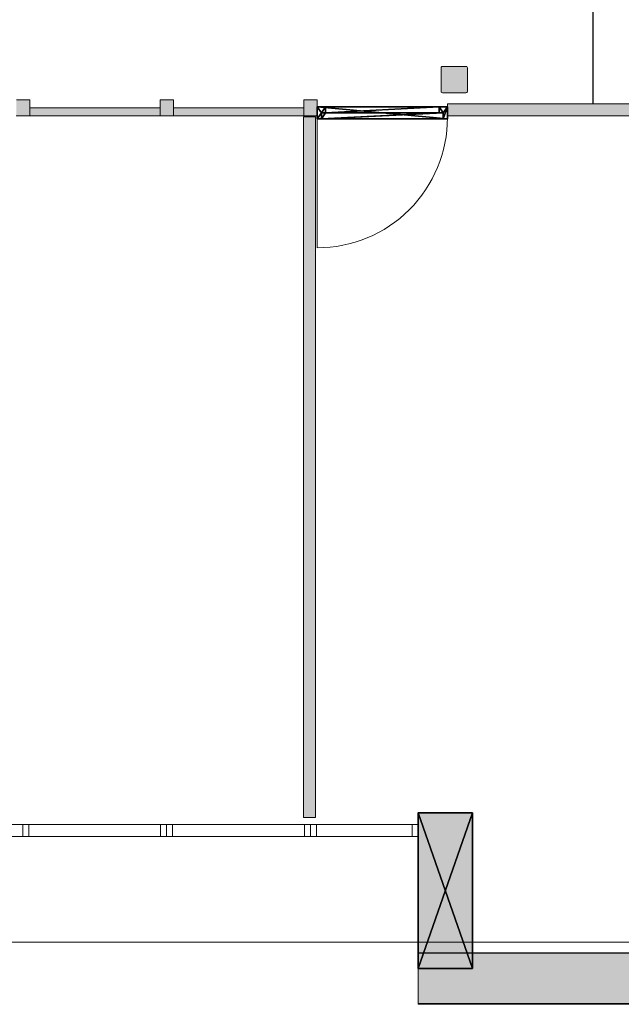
# Model space of a CAD drawing. Header units: inches. Extents: x 15 to 546804, y -66 to 267312.
# Tile 390 of 478: x 471840 to 476859, y 122346 to 130566. Entities that reach past the tile are written whole.
import ezdxf

# ---------------------------------------------------------------- set-up
doc = ezdxf.new("R2010")
doc.units = ezdxf.units.IN
doc.header["$MEASUREMENT"] = 0

msp = doc.modelspace()

# ---------------------------------------------------------------- hatches: boundary and pattern name
at = {"lineweight": 20}
h = msp.add_hatch(color=7, dxfattribs=at)
h.dxf.hatch_style = 1
h.paths.add_polyline_path([(475575.1, 130163.7), (475573.5, 130169.7), (475569.1, 130174.1), (475563.1, 130175.7), (475367.1, 130175.7), (475361.1, 130174.1), (475356.7, 130169.7), (475355.1, 130163.7), (475355.1, 129967.7), (475356.7, 129961.7), (475361.1, 129957.3), (475367.1, 129955.7), (475563.1, 129955.7), (475569.1, 129957.3), (475573.5, 129961.7), (475575.1, 129967.7)])
h = msp.add_hatch(color=7, dxfattribs=at)
h.dxf.hatch_style = 1
h.paths.add_polyline_path([(471925.6, 129898.2), (471812.8, 129898.2), (471812.8, 129764.2), (471925.6, 129764.2)])
h.paths.add_polyline_path([(473010.6, 129830.3), (471925.6, 129830.3), (471925.6, 129763.2), (473010.6, 129763.2)])
h.paths.add_polyline_path([(473123.4, 129897.2), (473010.6, 129897.2), (473010.6, 129763.2), (473123.4, 129763.2)])
h.paths.add_polyline_path([(474209.4, 129829.3), (473123.4, 129829.3), (473123.4, 129763.2), (474209.4, 129763.2)])
h.paths.add_polyline_path([(474322.2, 129898.2), (474209.4, 129898.2), (474209.4, 129764.2), (474322.2, 129764.2)])
h = msp.add_hatch(color=7, dxfattribs=at)
h.dxf.hatch_style = 1
h.paths.add_polyline_path([(475408.7, 129763.2), (483997.6, 129763.2), (483997.6, 129863.2), (475408.7, 129863.2)])
h = msp.add_hatch(color=7, dxfattribs=at)
h.dxf.hatch_style = 1
h.paths.add_polyline_path([(474207.6, 123905.7), (474307.6, 123905.7), (474307.6, 129755.7), (474207.6, 129755.7)])
h = msp.add_hatch(color=7, dxfattribs=at)
h.dxf.hatch_style = 1
h.paths.add_polyline_path([(475160.8, 122776.1), (475617.1, 122776.1), (475617.1, 123945.7), (475160.8, 123945.7)])
h = msp.add_hatch(color=7, dxfattribs=at)
h.dxf.hatch_style = 1
h.paths.add_polyline_path([(475165.1, 122351.4), (477262.7, 122351.4), (477262.7, 122776.1), (475165.1, 122776.1)])

# ---------------------------------------------------------------- linework, layer by layer
at = {"color": 7, "lineweight": 20}
for p, q in [((475355.1, 130163.7, 300), (475356.7, 130169.7, 300)), ((475355.1, 130163.7, 7300), (475356.7, 130169.7, 7300)), ((475355.1, 129967.7, 300), (475355.1, 130163.7, 300)), ((475355.1, 129967.7, 7300), (475355.1, 130163.7, 7300)), ((475355.1, 130163.7, 300), (475355.1, 130163.7, 7300)), ((475356.7, 130169.7, 300), (475361.1, 130174.1, 300)), ((475356.7, 130169.7, 7300), (475361.1, 130174.1, 7300)), ((475356.7, 130169.7, 300), (475356.7, 130169.7, 7300)), ((475361.1, 130174.1, 300), (475367.1, 130175.7, 300)), ((475361.1, 130174.1, 7300), (475367.1, 130175.7, 7300)), ((475361.1, 130174.1, 300), (475361.1, 130174.1, 7300)), ((475367.1, 130175.7, 300), (475563.1, 130175.7, 300)), ((475367.1, 130175.7, 7300), (475563.1, 130175.7, 7300)), ((475367.1, 130175.7, 300), (475367.1, 130175.7, 7300)), ((475563.1, 130175.7, 300), (475569.1, 130174.1, 300)), ((475563.1, 130175.7, 7300), (475569.1, 130174.1, 7300)), ((475563.1, 130175.7, 300), (475563.1, 130175.7, 7300)), ((475569.1, 130174.1, 300), (475573.5, 130169.7, 300)), ((475569.1, 130174.1, 7300), (475573.5, 130169.7, 7300)), ((475569.1, 130174.1, 300), (475569.1, 130174.1, 7300)), ((475573.5, 130169.7, 300), (475575.1, 130163.7, 300)), ((475573.5, 130169.7, 7300), (475575.1, 130163.7, 7300)), ((475573.5, 130169.7, 300), (475573.5, 130169.7, 7300)), ((475575.1, 130163.7, 300), (475575.1, 129967.7, 300)), ((475575.1, 130163.7, 7300), (475575.1, 129967.7, 7300)), ((475575.1, 130163.7, 300), (475575.1, 130163.7, 7300)), ((475356.7, 129961.7, 300), (475355.1, 129967.7, 300)), ((475356.7, 129961.7, 7300), (475355.1, 129967.7, 7300)), ((475355.1, 129967.7, 300), (475355.1, 129967.7, 7300)), ((475575.1, 129967.7, 300), (475573.5, 129961.7, 300)), ((475575.1, 129967.7, 7300), (475573.5, 129961.7, 7300)), ((475575.1, 129967.7, 300), (475575.1, 129967.7, 7300)), ((471925.6, 129898.2, 820), (471812.8, 129898.2, 820)), ((471925.6, 129764.2, 820), (471925.6, 129898.2, 820)), ((473123.4, 129897.2), (473010.6, 129897.2)), ((473010.6, 129897.2), (473010.6, 129763.2)), ((473123.4, 129763.2), (473123.4, 129897.2)), ((474322.2, 129898.2), (474209.4, 129898.2)), ((474209.4, 129898.2), (474209.4, 129764.2)), ((474322.2, 129763.2), (474322.2, 129898.2)), ((474322.2, 129764.2), (474322.2, 129898.2)), ((475361.1, 129957.3, 300), (475356.7, 129961.7, 300)), ((475361.1, 129957.3, 7300), (475356.7, 129961.7, 7300)), ((475356.7, 129961.7, 300), (475356.7, 129961.7, 7300)), ((475367.1, 129955.7, 300), (475361.1, 129957.3, 300)), ((475367.1, 129955.7, 7300), (475361.1, 129957.3, 7300)), ((475361.1, 129957.3, 300), (475361.1, 129957.3, 7300)), ((475563.1, 129955.7, 300), (475367.1, 129955.7, 300)), ((475563.1, 129955.7, 7300), (475367.1, 129955.7, 7300)), ((475367.1, 129955.7, 300), (475367.1, 129955.7, 7300)), ((475569.1, 129957.3, 300), (475563.1, 129955.7, 300)), ((475569.1, 129957.3, 7300), (475563.1, 129955.7, 7300)), ((475563.1, 129955.7, 300), (475563.1, 129955.7, 7300)), ((475573.5, 129961.7, 300), (475569.1, 129957.3, 300)), ((475573.5, 129961.7, 7300), (475569.1, 129957.3, 7300)), ((475569.1, 129957.3, 300), (475569.1, 129957.3, 7300)), ((475573.5, 129961.7, 300), (475573.5, 129961.7, 7300)), ((471925.6, 129830.3, 820), (473009.9, 129830.3, 820)), ((473123.4, 129829.3), (474207.6, 129829.3)), ((483997.6, 129863.2, 300), (475408.7, 129863.2, 300)), ((475408.7, 129863.2, 300), (475408.7, 129763.2, 300)), ((483997.6, 129863.2, 3500), (475408.7, 129863.2, 3500)), ((475408.7, 129863.2, 3500), (475408.7, 129763.2, 3500)), ((475408.7, 129863.2, 300), (475408.7, 129863.2, 3500)), ((483997.6, 129863.2, 300), (475408.7, 129863.2, 300)), ((475408.7, 129863.2, 300), (475408.7, 129763.2, 300)), ((471811.7, 129763.2), (474322.2, 129763.2)), ((471812.8, 129764.2, 820), (471925.6, 129764.2, 820)), ((473010.6, 129763.2), (473123.4, 129763.2)), ((474207.6, 129755.7, 300), (474207.6, 123905.7, 300)), ((474207.6, 129755.7, 3500), (474207.6, 123905.7, 3500)), ((474307.6, 129755.7), (474207.6, 129755.7)), ((474207.6, 129755.7), (474207.6, 123905.7)), ((474209.4, 129764.2), (474322.2, 129764.2)), ((474307.6, 123905.7, 300), (474307.6, 129755.7, 300)), ((474307.6, 123905.7, 3500), (474307.6, 129755.7, 3500)), ((474307.6, 123905.7), (474307.6, 129755.7)), ((474322.2, 129748.7, 300), (474322.2, 128662.3, 300)), ((475408.7, 129763.2, 300), (483997.6, 129763.2, 300)), ((475408.7, 129763.2, 3500), (483997.6, 129763.2, 3500)), ((475408.7, 129763.2, 300), (475408.7, 129763.2, 3500)), ((475408.7, 129763.2, 300), (483997.6, 129763.2, 300)), ((474207.6, 123905.7, 300), (474307.6, 123905.7, 300)), ((474207.6, 123905.7, 3500), (474307.6, 123905.7, 3500)), ((474207.6, 123905.7, 300), (474207.6, 123905.7, 3500)), ((474207.6, 123905.7), (474307.6, 123905.7)), ((474307.6, 123905.7, 300), (474307.6, 123905.7, 3500)), ((475617.1, 123945.7), (475160.8, 123945.7)), ((475160.8, 123945.7), (475160.8, 122776.1)), ((475617.1, 122776.1), (475617.1, 123945.7)), ((471865.1, 123845.7, 3000), (470665.1, 123845.7, 3000)), ((471865.1, 123845.7, 300), (470665.1, 123845.7, 300)), ((473065.1, 123845.7, 3000), (471865.1, 123845.7, 3000)), ((471865.1, 123845.7, 3000), (471865.1, 123745.7, 3000)), ((471865.1, 123845.7, 300), (471865.1, 123745.7, 300)), ((473065.1, 123845.7, 300), (471865.1, 123845.7, 300)), ((471865.1, 123845.7, 3000), (471865.1, 123845.7, 300)), ((471865.1, 123845.7, 3000), (471865.1, 123745.7, 3000)), ((471865.1, 123845.7, 300), (471865.1, 123845.7, 3000)), ((471865.1, 123845.7, 300), (471865.1, 123745.7, 300)), ((471915.1, 123845.7, 2950), (473015.1, 123845.7, 2950)), ((473015.1, 123845.7, 350), (471915.1, 123845.7, 350)), ((471915.1, 123845.7, 350), (471915.1, 123845.7, 2950)), ((471915.1, 123845.7, 350), (471915.1, 123745.7, 350)), ((471915.1, 123845.7, 2950), (471915.1, 123745.7, 2950)), ((471915.1, 123845.7, 2950), (473015.1, 123845.7, 2950)), ((471915.1, 123845.7, 350), (471915.1, 123845.7, 2950)), ((473015.1, 123845.7, 350), (471915.1, 123845.7, 350)), ((473015.1, 123845.7, 2950), (473015.1, 123845.7, 350)), ((473015.1, 123845.7, 350), (473015.1, 123745.7, 350)), ((473015.1, 123845.7, 2950), (473015.1, 123745.7, 2950)), ((473015.1, 123845.7, 2950), (473015.1, 123845.7, 350)), ((474265.1, 123845.7, 3000), (473065.1, 123845.7, 3000)), ((473065.1, 123845.7, 3000), (473065.1, 123745.7, 3000)), ((473065.1, 123845.7, 300), (473065.1, 123745.7, 300)), ((474265.1, 123845.7, 300), (473065.1, 123845.7, 300)), ((473065.1, 123845.7, 3000), (473065.1, 123845.7, 300)), ((473065.1, 123845.7, 3000), (473065.1, 123745.7, 3000)), ((473065.1, 123845.7, 300), (473065.1, 123845.7, 3000)), ((473065.1, 123845.7, 300), (473065.1, 123745.7, 300)), ((473115.1, 123845.7, 2950), (474215.1, 123845.7, 2950)), ((474215.1, 123845.7, 350), (473115.1, 123845.7, 350)), ((473115.1, 123845.7, 350), (473115.1, 123845.7, 2950)), ((473115.1, 123845.7, 350), (473115.1, 123745.7, 350)), ((473115.1, 123845.7, 2950), (473115.1, 123745.7, 2950)), ((473115.1, 123845.7, 2950), (474215.1, 123845.7, 2950)), ((473115.1, 123845.7, 350), (473115.1, 123845.7, 2950)), ((474215.1, 123845.7, 350), (473115.1, 123845.7, 350)), ((474215.1, 123845.7, 2950), (474215.1, 123845.7, 350)), ((474215.1, 123845.7, 350), (474215.1, 123745.7, 350)), ((474215.1, 123845.7, 2950), (474215.1, 123745.7, 2950)), ((474215.1, 123845.7, 2950), (474215.1, 123845.7, 350)), ((475165.1, 123845.7, 3000), (474265.1, 123845.7, 3000)), ((474265.1, 123845.7, 3000), (474265.1, 123745.7, 3000)), ((474265.1, 123845.7, 300), (474265.1, 123745.7, 300)), ((475165.1, 123845.7, 300), (474265.1, 123845.7, 300)), ((474265.1, 123845.7, 3000), (474265.1, 123845.7, 300)), ((474265.1, 123845.7, 3000), (474265.1, 123745.7, 3000)), ((474265.1, 123845.7, 300), (474265.1, 123845.7, 3000)), ((474265.1, 123845.7, 300), (474265.1, 123745.7, 300)), ((474315.1, 123845.7, 2950), (475115.1, 123845.7, 2950)), ((475115.1, 123845.7, 350), (474315.1, 123845.7, 350)), ((474315.1, 123845.7, 350), (474315.1, 123845.7, 2950)), ((474315.1, 123845.7, 350), (474315.1, 123745.7, 350)), ((474315.1, 123845.7, 2950), (474315.1, 123745.7, 2950)), ((474315.1, 123845.7, 350), (474315.1, 123845.7, 2950)), ((475115.1, 123845.7, 350), (474315.1, 123845.7, 350)), ((474315.1, 123845.7, 2950), (475115.1, 123845.7, 2950)), ((475115.1, 123845.7, 2950), (475115.1, 123845.7, 350)), ((475115.1, 123845.7, 350), (475115.1, 123745.7, 350)), ((475115.1, 123845.7, 2950), (475115.1, 123745.7, 2950)), ((475115.1, 123845.7, 2950), (475115.1, 123845.7, 350)), ((475165.1, 123845.7, 3000), (475165.1, 123745.7, 3000)), ((475165.1, 123845.7, 300), (475165.1, 123845.7, 3000)), ((475165.1, 123845.7, 300), (475165.1, 123745.7, 300)), ((471865.1, 123745.7, 3000), (470665.1, 123745.7, 3000)), ((471865.1, 123745.7, 300), (470665.1, 123745.7, 300)), ((473065.1, 123745.7, 3000), (471865.1, 123745.7, 3000)), ((471865.1, 123745.7, 3000), (471865.1, 123745.7, 300)), ((473065.1, 123745.7, 300), (471865.1, 123745.7, 300)), ((471865.1, 123745.7, 300), (471865.1, 123745.7, 3000)), ((471915.1, 123745.7, 2950), (473015.1, 123745.7, 2950)), ((473015.1, 123745.7, 350), (471915.1, 123745.7, 350)), ((471915.1, 123745.7, 350), (471915.1, 123745.7, 2950)), ((473015.1, 123745.7, 2950), (473015.1, 123745.7, 350)), ((474265.1, 123745.7, 3000), (473065.1, 123745.7, 3000)), ((473065.1, 123745.7, 3000), (473065.1, 123745.7, 300)), ((474265.1, 123745.7, 300), (473065.1, 123745.7, 300)), ((473065.1, 123745.7, 300), (473065.1, 123745.7, 3000)), ((473115.1, 123745.7, 2950), (474215.1, 123745.7, 2950)), ((474215.1, 123745.7, 350), (473115.1, 123745.7, 350)), ((473115.1, 123745.7, 350), (473115.1, 123745.7, 2950)), ((474215.1, 123745.7, 2950), (474215.1, 123745.7, 350)), ((475165.1, 123745.7), (474265.1, 123745.7)), ((475165.1, 123745.7, 3000), (474265.1, 123745.7, 3000)), ((474265.1, 123745.7, 3000), (474265.1, 123745.7, 300)), ((475165.1, 123745.7, 300), (474265.1, 123745.7, 300)), ((474265.1, 123745.7, 300), (474265.1, 123745.7, 3000)), ((474315.1, 123745.7, 2950), (475115.1, 123745.7, 2950)), ((475115.1, 123745.7, 350), (474315.1, 123745.7, 350)), ((474315.1, 123745.7, 350), (474315.1, 123745.7, 2950)), ((475115.1, 123745.7, 2950), (475115.1, 123745.7, 350)), ((475165.1, 123745.7, 300), (475165.1, 123745.7, 3000)), ((483997.6, 122865.7), (470665.1, 122865.7)), ((475160.8, 122776.1), (475617.1, 122776.1)), ((477262.7, 122776.1), (475165.1, 122776.1)), ((475165.1, 122776.1), (475165.1, 122351.4)), ((475165.1, 122345.7, 3000), (475165.1, 122773.2, 3000)), ((475165.1, 122345.7), (475165.1, 122773.2)), ((475165.1, 122345.7, 4476.5), (475165.1, 122773.2, 4476.5)), ((475165.1, 122345.7, 6376.5), (475165.1, 122773.2, 6376.5)), ((475165.1, 122773.2), (475165.1, 122773.2, 3000)), ((484425.1, 122773.2), (475165.1, 122773.2)), ((475165.1, 122773.2, 6376.5), (475165.1, 122773.2, 4476.5)), ((475165.1, 122351.4), (477262.7, 122351.4)), ((475165.1, 122345.7), (475165.1, 122345.7, 3000)), ((484425.1, 122345.7), (475165.1, 122345.7)), ((475165.1, 122345.7, 6376.5), (475165.1, 122345.7, 4476.5))]:
    msp.add_line(p, q, dxfattribs=at)
at = {"color": 7}
for p, q in [((474322.2, 129838.7, 2630), (474392.2, 129838.7, 2630)), ((475408.7, 129838.7, 2700), (474322.2, 129838.7, 2700)), ((474322.2, 129838.7, 2700), (474322.2, 129838.7, 2630)), ((474322.2, 129838.7, 2630), (474322.2, 129738.7, 2630)), ((474322.2, 129838.7, 2700), (474322.2, 129738.7, 2700)), ((475338.7, 129838.7, 2630), (474392.2, 129838.7, 2630)), ((474392.2, 129838.7, 2630), (474392.2, 129788.7, 2630)), ((475338.7, 129838.7, 2630), (475408.7, 129838.7, 2630)), ((475338.7, 129838.7, 2630), (475338.7, 129788.7, 2630)), ((475408.7, 129838.7, 2630), (475408.7, 129838.7, 2700)), ((475408.7, 129838.7, 2630), (475408.7, 129738.7, 2630)), ((475408.7, 129838.7, 2700), (475408.7, 129738.7, 2700)), ((474322.2, 129738.7, 2630), (474357.2, 129738.7, 2630)), ((475408.7, 129738.7, 2700), (474322.2, 129738.7, 2700)), ((474322.2, 129738.7, 2700), (474322.2, 129738.7, 2630)), ((474357.2, 129788.7, 2630), (474357.2, 129738.7, 2630)), ((474357.2, 129788.7, 2665), (474357.2, 129788.7, 2630)), ((474392.2, 129788.7, 2630), (474357.2, 129788.7, 2630)), ((474357.2, 129788.7, 2665), (474357.2, 129738.7, 2665)), ((474392.2, 129788.7, 2665), (474357.2, 129788.7, 2665)), ((474357.2, 129738.7, 2665), (474357.2, 129738.7, 2630)), ((475373.7, 129738.7, 2665), (474357.2, 129738.7, 2665)), ((475338.7, 129788.7, 2630), (474392.2, 129788.7, 2630)), ((475338.7, 129788.7, 2665), (474392.2, 129788.7, 2665)), ((474392.2, 129788.7, 2630), (474392.2, 129788.7, 2665)), ((475338.7, 129788.7, 2630), (475373.7, 129788.7, 2630)), ((475338.7, 129788.7, 2665), (475373.7, 129788.7, 2665)), ((475338.7, 129788.7, 2630), (475338.7, 129788.7, 2665)), ((475373.7, 129788.7, 2630), (475373.7, 129788.7, 2665)), ((475373.7, 129788.7, 2630), (475373.7, 129738.7, 2630)), ((475373.7, 129788.7, 2665), (475373.7, 129738.7, 2665)), ((475373.7, 129738.7, 2630), (475408.7, 129738.7, 2630)), ((475373.7, 129738.7, 2630), (475373.7, 129738.7, 2665)), ((475408.7, 129738.7, 2630), (475408.7, 129738.7, 2700)), ((475165.1, 123945.7), (475617.1, 123945.7)), ((475165.1, 122645.7), (475165.1, 123945.7)), ((475165.1, 123945.7, 3500), (475617.1, 123945.7, 3500)), ((475165.1, 122645.7, 3500), (475165.1, 123945.7, 3500)), ((475165.1, 123945.7), (475165.1, 123945.7, 3500)), ((475617.1, 123945.7), (475617.1, 122645.7)), ((475617.1, 123945.7, 3500), (475617.1, 122645.7, 3500)), ((475617.1, 123945.7), (475617.1, 123945.7, 3500)), ((475617.1, 122645.7), (475165.1, 122645.7)), ((475617.1, 122645.7, 3500), (475165.1, 122645.7, 3500)), ((475165.1, 122645.7), (475165.1, 122645.7, 3500)), ((475617.1, 122645.7), (475617.1, 122645.7, 3500))]:
    msp.add_line(p, q, dxfattribs=at)
at = {"color": 7, "elevation": 3000}
msp.add_lwpolyline([(476622.6, 134234.9), (476622.6, 129863.2)], dxfattribs=at)
at = {"color": 7, "lineweight": 20, "extrusion": (0, 0, -1)}
for centre in [(474322.2, 129748.7, 300), (474322.2, 129748.7), (474322.2, 129748.7), (474322.2, 129748.7), (474322.2, 129748.7), (474322.2, 129748.7), (474322.2, 129748.7), (474322.2, 129748.7)]:
    msp.add_ellipse(centre, major_axis=(0, 1087.1), ratio=0.999391, start_param=1.570796, end_param=3.141593, dxfattribs=at)
at = {"color": 7, "lineweight": 20}
for points, invisible_edges in [([(475356.7, 130169.7, 7300), (475355.1, 130163.7, 300), (475355.1, 130163.7, 7300)], 1), ([(475355.1, 130163.7, 300), (475356.7, 130169.7, 7300), (475356.7, 130169.7, 300)], 1), ([(475355.1, 130163.7, 7300), (475356.7, 129961.7, 7300), (475356.7, 130169.7, 7300)], 3), ([(475356.7, 130169.7, 300), (475355.1, 129967.7, 300), (475355.1, 130163.7, 300)], 1), ([(475355.1, 129967.7, 300), (475356.7, 130169.7, 300), (475356.7, 129961.7, 300)], 3), ([(475355.1, 130163.7, 7300), (475355.1, 129967.7, 300), (475355.1, 129967.7, 7300)], 1), ([(475355.1, 129967.7, 300), (475355.1, 130163.7, 7300), (475355.1, 130163.7, 300)], 1), ([(475356.7, 129961.7, 7300), (475355.1, 130163.7, 7300), (475355.1, 129967.7, 7300)], 1), ([(475361.1, 130174.1, 7300), (475356.7, 130169.7, 300), (475356.7, 130169.7, 7300)], 1), ([(475356.7, 130169.7, 300), (475361.1, 130174.1, 7300), (475361.1, 130174.1, 300)], 1), ([(475356.7, 130169.7, 7300), (475361.1, 129957.3, 7300), (475361.1, 130174.1, 7300)], 3), ([(475356.7, 129961.7, 300), (475356.7, 130169.7, 300), (475361.1, 130174.1, 300)], 13), ([(475356.7, 129961.7, 300), (475361.1, 130174.1, 300), (475361.1, 129957.3, 300)], 3), ([(475356.7, 130169.7, 7300), (475356.7, 129961.7, 7300), (475361.1, 129957.3, 7300)], 13), ([(475361.1, 130174.1, 7300), (475367.1, 130175.7, 300), (475361.1, 130174.1, 300)], 1), ([(475367.1, 130175.7, 300), (475361.1, 130174.1, 7300), (475367.1, 130175.7, 7300)], 1), ([(475361.1, 130174.1, 7300), (475367.1, 129955.7, 7300), (475367.1, 130175.7, 7300)], 3), ([(475361.1, 129957.3, 300), (475361.1, 130174.1, 300), (475367.1, 130175.7, 300)], 13), ([(475361.1, 129957.3, 300), (475367.1, 130175.7, 300), (475367.1, 129955.7, 300)], 3), ([(475361.1, 130174.1, 7300), (475361.1, 129957.3, 7300), (475367.1, 129955.7, 7300)], 13), ([(475367.1, 130175.7, 7300), (475563.1, 130175.7, 300), (475367.1, 130175.7, 300)], 1), ([(475563.1, 130175.7, 300), (475367.1, 130175.7, 7300), (475563.1, 130175.7, 7300)], 1), ([(475367.1, 130175.7, 7300), (475367.1, 129955.7, 7300), (475563.1, 129955.7, 7300)], 13), ([(475367.1, 130175.7, 7300), (475563.1, 129955.7, 7300), (475563.1, 130175.7, 7300)], 3), ([(475367.1, 129955.7, 300), (475367.1, 130175.7, 300), (475563.1, 130175.7, 300)], 13), ([(475367.1, 129955.7, 300), (475563.1, 130175.7, 300), (475563.1, 129955.7, 300)], 3), ([(475563.1, 130175.7, 7300), (475569.1, 130174.1, 300), (475563.1, 130175.7, 300)], 1), ([(475569.1, 130174.1, 300), (475563.1, 130175.7, 7300), (475569.1, 130174.1, 7300)], 1), ([(475563.1, 130175.7, 7300), (475563.1, 129955.7, 7300), (475569.1, 129957.3, 7300)], 13), ([(475563.1, 130175.7, 7300), (475569.1, 129957.3, 7300), (475569.1, 130174.1, 7300)], 3), ([(475563.1, 129955.7, 300), (475563.1, 130175.7, 300), (475569.1, 130174.1, 300)], 13), ([(475563.1, 129955.7, 300), (475569.1, 130174.1, 300), (475569.1, 129957.3, 300)], 3), ([(475569.1, 130174.1, 300), (475573.5, 130169.7, 7300), (475573.5, 130169.7, 300)], 1), ([(475573.5, 130169.7, 7300), (475569.1, 130174.1, 300), (475569.1, 130174.1, 7300)], 1), ([(475569.1, 130174.1, 7300), (475569.1, 129957.3, 7300), (475573.5, 129961.7, 7300)], 13), ([(475569.1, 130174.1, 7300), (475573.5, 129961.7, 7300), (475573.5, 130169.7, 7300)], 3), ([(475569.1, 129957.3, 300), (475569.1, 130174.1, 300), (475573.5, 130169.7, 300)], 13), ([(475569.1, 129957.3, 300), (475573.5, 130169.7, 300), (475573.5, 129961.7, 300)], 3), ([(475573.5, 130169.7, 300), (475575.1, 130163.7, 7300), (475575.1, 130163.7, 300)], 1), ([(475575.1, 130163.7, 7300), (475573.5, 130169.7, 300), (475573.5, 130169.7, 7300)], 1), ([(475573.5, 130169.7, 7300), (475573.5, 129961.7, 7300), (475575.1, 129967.7, 7300)], 13), ([(475573.5, 130169.7, 7300), (475575.1, 129967.7, 7300), (475575.1, 130163.7, 7300)], 1), ([(475573.5, 129961.7, 300), (475573.5, 130169.7, 300), (475575.1, 130163.7, 300)], 13), ([(475573.5, 129961.7, 300), (475575.1, 130163.7, 300), (475575.1, 129967.7, 300)], 1), ([(475575.1, 130163.7, 300), (475575.1, 129967.7, 7300), (475575.1, 129967.7, 300)], 1), ([(475575.1, 129967.7, 7300), (475575.1, 130163.7, 300), (475575.1, 130163.7, 7300)], 1), ([(475355.1, 129967.7, 7300), (475356.7, 129961.7, 300), (475356.7, 129961.7, 7300)], 1), ([(475356.7, 129961.7, 300), (475355.1, 129967.7, 7300), (475355.1, 129967.7, 300)], 1), ([(475575.1, 129967.7, 300), (475573.5, 129961.7, 7300), (475573.5, 129961.7, 300)], 1), ([(475573.5, 129961.7, 7300), (475575.1, 129967.7, 300), (475575.1, 129967.7, 7300)], 1), ([(475356.7, 129961.7, 7300), (475361.1, 129957.3, 300), (475361.1, 129957.3, 7300)], 1), ([(475361.1, 129957.3, 300), (475356.7, 129961.7, 7300), (475356.7, 129961.7, 300)], 1), ([(475367.1, 129955.7, 7300), (475361.1, 129957.3, 300), (475367.1, 129955.7, 300)], 1), ([(475361.1, 129957.3, 300), (475367.1, 129955.7, 7300), (475361.1, 129957.3, 7300)], 1), ([(475563.1, 129955.7, 7300), (475367.1, 129955.7, 300), (475563.1, 129955.7, 300)], 1), ([(475367.1, 129955.7, 300), (475563.1, 129955.7, 7300), (475367.1, 129955.7, 7300)], 1), ([(475569.1, 129957.3, 7300), (475563.1, 129955.7, 300), (475569.1, 129957.3, 300)], 1), ([(475563.1, 129955.7, 300), (475569.1, 129957.3, 7300), (475563.1, 129955.7, 7300)], 1), ([(475573.5, 129961.7, 300), (475569.1, 129957.3, 7300), (475569.1, 129957.3, 300)], 1), ([(475569.1, 129957.3, 7300), (475573.5, 129961.7, 300), (475573.5, 129961.7, 7300)], 1), ([(475408.7, 129763.2, 3500), (475408.7, 129863.2, 300), (475408.7, 129763.2, 300)], 1), ([(475408.7, 129863.2, 300), (475408.7, 129763.2, 3500), (475408.7, 129863.2, 3500)], 1), ([(483997.6, 129863.2, 3500), (475408.7, 129863.2, 300), (475408.7, 129863.2, 3500)], 1), ([(475408.7, 129863.2, 300), (483997.6, 129863.2, 3500), (483997.6, 129863.2, 300)], 1), ([(475408.7, 129763.2, 3500), (483997.6, 129863.2, 3500), (475408.7, 129863.2, 3500)], 1), ([(483997.6, 129863.2, 3500), (475408.7, 129763.2, 3500), (483997.6, 129763.2, 3500)], 1), ([(483997.6, 129763.2, 300), (475408.7, 129863.2, 300), (483997.6, 129863.2, 300)], 1), ([(475408.7, 129863.2, 300), (483997.6, 129763.2, 300), (475408.7, 129763.2, 300)], 1), ([(474207.6, 129755.7, 3500), (474307.6, 129755.7, 300), (474207.6, 129755.7, 300)], 1), ([(474307.6, 129755.7, 300), (474207.6, 129755.7, 3500), (474307.6, 129755.7, 3500)], 1), ([(474207.6, 129755.7, 3500), (474207.6, 123905.7, 300), (474207.6, 123905.7, 3500)], 1), ([(474207.6, 123905.7, 300), (474207.6, 129755.7, 3500), (474207.6, 129755.7, 300)], 1), ([(474307.6, 123905.7, 3500), (474207.6, 129755.7, 3500), (474207.6, 123905.7, 3500)], 1), ([(474207.6, 129755.7, 3500), (474307.6, 123905.7, 3500), (474307.6, 129755.7, 3500)], 1), ([(474307.6, 129755.7, 300), (474207.6, 123905.7, 300), (474207.6, 129755.7, 300)], 1), ([(474207.6, 123905.7, 300), (474307.6, 129755.7, 300), (474307.6, 123905.7, 300)], 1), ([(474307.6, 129755.7, 300), (474307.6, 123905.7, 3500), (474307.6, 123905.7, 300)], 1), ([(474307.6, 123905.7, 3500), (474307.6, 129755.7, 300), (474307.6, 129755.7, 3500)], 1), ([(483997.6, 129763.2, 300), (475408.7, 129763.2, 3500), (475408.7, 129763.2, 300)], 1), ([(475408.7, 129763.2, 3500), (483997.6, 129763.2, 300), (483997.6, 129763.2, 3500)], 1), ([(474307.6, 123905.7, 3500), (474207.6, 123905.7, 300), (474307.6, 123905.7, 300)], 1), ([(474207.6, 123905.7, 300), (474307.6, 123905.7, 3500), (474207.6, 123905.7, 3500)], 1), ([(470665.1, 123845.7, 3000), (470665.1, 123745.7, 3000), (471865.1, 123845.7, 3000)], 2), ([(471865.1, 123745.7, 3000), (471865.1, 123845.7, 3000), (470665.1, 123745.7, 3000)], 2), ([(470665.1, 123745.7, 300), (470665.1, 123845.7, 300), (471865.1, 123745.7, 300)], 2), ([(471865.1, 123845.7, 300), (471865.1, 123745.7, 300), (470665.1, 123845.7, 300)], 2), ([(471865.1, 123845.7, 300), (470715.1, 123845.7, 350), (470665.1, 123845.7, 300)], 3), ([(470665.1, 123845.7, 3000), (471815.1, 123845.7, 2950), (471865.1, 123845.7, 3000)], 3), ([(470715.1, 123845.7, 350), (471865.1, 123845.7, 300), (471815.1, 123845.7, 350)], 3), ([(471865.1, 123845.7, 3000), (471815.1, 123845.7, 350), (471865.1, 123845.7, 300)], 3), ([(471815.1, 123845.7, 2950), (471815.1, 123845.7, 350), (471865.1, 123845.7, 3000)], 14), ([(471865.1, 123845.7, 3000), (471865.1, 123745.7, 3000), (473065.1, 123845.7, 3000)], 2), ([(473065.1, 123745.7, 3000), (473065.1, 123845.7, 3000), (471865.1, 123745.7, 3000)], 2), ([(471865.1, 123845.7, 3000), (471865.1, 123845.7, 300), (471865.1, 123745.7, 3000)], 2), ([(471865.1, 123745.7, 300), (471865.1, 123745.7, 3000), (471865.1, 123845.7, 300)], 2), ([(471865.1, 123745.7, 300), (471865.1, 123845.7, 300), (473065.1, 123745.7, 300)], 2), ([(473065.1, 123845.7, 300), (473065.1, 123745.7, 300), (471865.1, 123845.7, 300)], 2), ([(473065.1, 123845.7, 300), (471915.1, 123845.7, 350), (471865.1, 123845.7, 300)], 3), ([(471865.1, 123845.7, 3000), (471865.1, 123845.7, 300), (471915.1, 123845.7, 350)], 14), ([(471915.1, 123845.7, 2950), (471865.1, 123845.7, 3000), (471915.1, 123845.7, 350)], 3), ([(473015.1, 123845.7, 2950), (471865.1, 123845.7, 3000), (471915.1, 123845.7, 2950)], 3), ([(471865.1, 123845.7, 3000), (473015.1, 123845.7, 2950), (473065.1, 123845.7, 3000)], 3), ([(471865.1, 123845.7, 300), (471865.1, 123845.7, 3000), (471865.1, 123745.7, 300)], 2), ([(471865.1, 123745.7, 3000), (471865.1, 123745.7, 300), (471865.1, 123845.7, 3000)], 2), ([(471915.1, 123845.7, 350), (471915.1, 123745.7, 350), (473015.1, 123845.7, 350)], 2), ([(473015.1, 123745.7, 350), (473015.1, 123845.7, 350), (471915.1, 123745.7, 350)], 2), ([(471915.1, 123845.7, 350), (471915.1, 123845.7, 2950), (471915.1, 123745.7, 350)], 2), ([(471915.1, 123745.7, 2950), (471915.1, 123745.7, 350), (471915.1, 123845.7, 2950)], 2), ([(471915.1, 123745.7, 2950), (471915.1, 123845.7, 2950), (473015.1, 123745.7, 2950)], 2), ([(473015.1, 123845.7, 2950), (473015.1, 123745.7, 2950), (471915.1, 123845.7, 2950)], 2), ([(471915.1, 123845.7, 350), (473065.1, 123845.7, 300), (473015.1, 123845.7, 350)], 3), ([(473015.1, 123845.7, 350), (471915.1, 123845.7, 2950), (471915.1, 123845.7, 350)], 1), ([(471915.1, 123845.7, 2950), (473015.1, 123845.7, 350), (473015.1, 123845.7, 2950)], 1), ([(473065.1, 123845.7, 3000), (473015.1, 123845.7, 350), (473065.1, 123845.7, 300)], 3), ([(473015.1, 123845.7, 2950), (473015.1, 123845.7, 350), (473065.1, 123845.7, 3000)], 14), ([(473015.1, 123845.7, 2950), (473015.1, 123845.7, 350), (473015.1, 123745.7, 2950)], 2), ([(473015.1, 123745.7, 350), (473015.1, 123745.7, 2950), (473015.1, 123845.7, 350)], 2), ([(473065.1, 123845.7, 3000), (473065.1, 123745.7, 3000), (474265.1, 123845.7, 3000)], 2), ([(474265.1, 123745.7, 3000), (474265.1, 123845.7, 3000), (473065.1, 123745.7, 3000)], 2), ([(473065.1, 123745.7, 300), (473065.1, 123845.7, 300), (474265.1, 123745.7, 300)], 2), ([(474265.1, 123845.7, 300), (474265.1, 123745.7, 300), (473065.1, 123845.7, 300)], 2), ([(474265.1, 123845.7, 300), (473115.1, 123845.7, 350), (473065.1, 123845.7, 300)], 3), ([(473065.1, 123845.7, 3000), (473065.1, 123845.7, 300), (473115.1, 123845.7, 350)], 14), ([(473115.1, 123845.7, 2950), (473065.1, 123845.7, 3000), (473115.1, 123845.7, 350)], 3), ([(474215.1, 123845.7, 2950), (473065.1, 123845.7, 3000), (473115.1, 123845.7, 2950)], 3), ([(473065.1, 123845.7, 3000), (474215.1, 123845.7, 2950), (474265.1, 123845.7, 3000)], 3), ([(473065.1, 123845.7, 300), (473065.1, 123845.7, 3000), (473065.1, 123745.7, 300)], 2), ([(473065.1, 123745.7, 3000), (473065.1, 123745.7, 300), (473065.1, 123845.7, 3000)], 2), ([(473065.1, 123845.7, 3000), (473065.1, 123845.7, 300), (473065.1, 123745.7, 3000)], 2), ([(473065.1, 123745.7, 300), (473065.1, 123745.7, 3000), (473065.1, 123845.7, 300)], 2), ([(473115.1, 123845.7, 350), (473115.1, 123745.7, 350), (474215.1, 123845.7, 350)], 2), ([(474215.1, 123745.7, 350), (474215.1, 123845.7, 350), (473115.1, 123745.7, 350)], 2), ([(473115.1, 123745.7, 2950), (473115.1, 123845.7, 2950), (474215.1, 123745.7, 2950)], 2), ([(474215.1, 123845.7, 2950), (474215.1, 123745.7, 2950), (473115.1, 123845.7, 2950)], 2), ([(473115.1, 123845.7, 350), (474265.1, 123845.7, 300), (474215.1, 123845.7, 350)], 3), ([(474215.1, 123845.7, 350), (473115.1, 123845.7, 2950), (473115.1, 123845.7, 350)], 1), ([(473115.1, 123845.7, 2950), (474215.1, 123845.7, 350), (474215.1, 123845.7, 2950)], 1), ([(473115.1, 123845.7, 350), (473115.1, 123845.7, 2950), (473115.1, 123745.7, 350)], 2), ([(473115.1, 123745.7, 2950), (473115.1, 123745.7, 350), (473115.1, 123845.7, 2950)], 2), ([(474265.1, 123845.7, 3000), (474215.1, 123845.7, 350), (474265.1, 123845.7, 300)], 3), ([(474215.1, 123845.7, 2950), (474215.1, 123845.7, 350), (474265.1, 123845.7, 3000)], 14), ([(474215.1, 123845.7, 2950), (474215.1, 123845.7, 350), (474215.1, 123745.7, 2950)], 2), ([(474215.1, 123745.7, 350), (474215.1, 123745.7, 2950), (474215.1, 123845.7, 350)], 2), ([(474265.1, 123845.7, 3000), (474265.1, 123745.7, 3000), (475165.1, 123845.7, 3000)], 2), ([(475165.1, 123745.7, 3000), (475165.1, 123845.7, 3000), (474265.1, 123745.7, 3000)], 2), ([(474265.1, 123745.7, 300), (474265.1, 123845.7, 300), (475165.1, 123745.7, 300)], 2), ([(475165.1, 123845.7, 300), (475165.1, 123745.7, 300), (474265.1, 123845.7, 300)], 2), ([(475165.1, 123845.7, 300), (474315.1, 123845.7, 350), (474265.1, 123845.7, 300)], 3), ([(474265.1, 123845.7, 3000), (474265.1, 123845.7, 300), (474315.1, 123845.7, 350)], 14), ([(474315.1, 123845.7, 2950), (474265.1, 123845.7, 3000), (474315.1, 123845.7, 350)], 3), ([(475115.1, 123845.7, 2950), (474265.1, 123845.7, 3000), (474315.1, 123845.7, 2950)], 3), ([(474265.1, 123845.7, 3000), (475115.1, 123845.7, 2950), (475165.1, 123845.7, 3000)], 3), ([(474265.1, 123845.7, 300), (474265.1, 123845.7, 3000), (474265.1, 123745.7, 300)], 2), ([(474265.1, 123745.7, 3000), (474265.1, 123745.7, 300), (474265.1, 123845.7, 3000)], 2), ([(474265.1, 123845.7, 3000), (474265.1, 123845.7, 300), (474265.1, 123745.7, 3000)], 2), ([(474265.1, 123745.7, 300), (474265.1, 123745.7, 3000), (474265.1, 123845.7, 300)], 2), ([(474315.1, 123845.7, 350), (474315.1, 123745.7, 350), (475115.1, 123845.7, 350)], 2), ([(475115.1, 123745.7, 350), (475115.1, 123845.7, 350), (474315.1, 123745.7, 350)], 2), ([(474315.1, 123745.7, 2950), (474315.1, 123845.7, 2950), (475115.1, 123745.7, 2950)], 2), ([(475115.1, 123845.7, 2950), (475115.1, 123745.7, 2950), (474315.1, 123845.7, 2950)], 2), ([(474315.1, 123845.7, 350), (475165.1, 123845.7, 300), (475115.1, 123845.7, 350)], 3), ([(475115.1, 123845.7, 2950), (474315.1, 123845.7, 350), (475115.1, 123845.7, 350)], 1), ([(474315.1, 123845.7, 350), (475115.1, 123845.7, 2950), (474315.1, 123845.7, 2950)], 1), ([(474315.1, 123845.7, 350), (474315.1, 123845.7, 2950), (474315.1, 123745.7, 350)], 2), ([(474315.1, 123745.7, 2950), (474315.1, 123745.7, 350), (474315.1, 123845.7, 2950)], 2), ([(475165.1, 123845.7, 3000), (475115.1, 123845.7, 350), (475165.1, 123845.7, 300)], 3), ([(475115.1, 123845.7, 2950), (475115.1, 123845.7, 350), (475165.1, 123845.7, 3000)], 14), ([(475115.1, 123845.7, 2950), (475115.1, 123845.7, 350), (475115.1, 123745.7, 2950)], 2), ([(475115.1, 123745.7, 350), (475115.1, 123745.7, 2950), (475115.1, 123845.7, 350)], 2), ([(475165.1, 123845.7, 300), (475165.1, 123845.7, 3000), (475165.1, 123745.7, 300)], 2), ([(475165.1, 123745.7, 3000), (475165.1, 123745.7, 300), (475165.1, 123845.7, 3000)], 2), ([(471865.1, 123745.7, 300), (470715.1, 123745.7, 350), (470665.1, 123745.7, 300)], 3), ([(470665.1, 123745.7, 3000), (471815.1, 123745.7, 2950), (471865.1, 123745.7, 3000)], 3), ([(470715.1, 123745.7, 350), (471865.1, 123745.7, 300), (471815.1, 123745.7, 350)], 3), ([(471865.1, 123745.7, 3000), (471815.1, 123745.7, 350), (471865.1, 123745.7, 300)], 3), ([(471815.1, 123745.7, 2950), (471815.1, 123745.7, 350), (471865.1, 123745.7, 3000)], 14), ([(473065.1, 123745.7, 300), (471915.1, 123745.7, 350), (471865.1, 123745.7, 300)], 3), ([(471865.1, 123745.7, 3000), (471865.1, 123745.7, 300), (471915.1, 123745.7, 350)], 14), ([(471915.1, 123745.7, 2950), (471865.1, 123745.7, 3000), (471915.1, 123745.7, 350)], 3), ([(473015.1, 123745.7, 2950), (471865.1, 123745.7, 3000), (471915.1, 123745.7, 2950)], 3), ([(471865.1, 123745.7, 3000), (473015.1, 123745.7, 2950), (473065.1, 123745.7, 3000)], 3), ([(471915.1, 123745.7, 350), (473065.1, 123745.7, 300), (473015.1, 123745.7, 350)], 3), ([(473065.1, 123745.7, 3000), (473015.1, 123745.7, 350), (473065.1, 123745.7, 300)], 3), ([(473015.1, 123745.7, 2950), (473015.1, 123745.7, 350), (473065.1, 123745.7, 3000)], 14), ([(474265.1, 123745.7, 300), (473115.1, 123745.7, 350), (473065.1, 123745.7, 300)], 3), ([(473065.1, 123745.7, 3000), (473065.1, 123745.7, 300), (473115.1, 123745.7, 350)], 14), ([(473115.1, 123745.7, 2950), (473065.1, 123745.7, 3000), (473115.1, 123745.7, 350)], 3), ([(474215.1, 123745.7, 2950), (473065.1, 123745.7, 3000), (473115.1, 123745.7, 2950)], 3), ([(473065.1, 123745.7, 3000), (474215.1, 123745.7, 2950), (474265.1, 123745.7, 3000)], 3), ([(473115.1, 123745.7, 350), (474265.1, 123745.7, 300), (474215.1, 123745.7, 350)], 3), ([(474265.1, 123745.7, 3000), (474215.1, 123745.7, 350), (474265.1, 123745.7, 300)], 3), ([(474215.1, 123745.7, 2950), (474215.1, 123745.7, 350), (474265.1, 123745.7, 3000)], 14), ([(475165.1, 123745.7, 300), (474315.1, 123745.7, 350), (474265.1, 123745.7, 300)], 3), ([(474265.1, 123745.7, 3000), (474265.1, 123745.7, 300), (474315.1, 123745.7, 350)], 14), ([(474315.1, 123745.7, 2950), (474265.1, 123745.7, 3000), (474315.1, 123745.7, 350)], 3), ([(475115.1, 123745.7, 2950), (474265.1, 123745.7, 3000), (474315.1, 123745.7, 2950)], 3), ([(474265.1, 123745.7, 3000), (475115.1, 123745.7, 2950), (475165.1, 123745.7, 3000)], 3), ([(474315.1, 123745.7, 350), (475165.1, 123745.7, 300), (475115.1, 123745.7, 350)], 3), ([(475165.1, 123745.7, 3000), (475115.1, 123745.7, 350), (475165.1, 123745.7, 300)], 3), ([(475115.1, 123745.7, 2950), (475115.1, 123745.7, 350), (475165.1, 123745.7, 3000)], 14), ([(475165.1, 122773.2, 6376.5), (475165.1, 122773.2, 4476.5), (475165.1, 122345.7, 6376.5)], 2), ([(475165.1, 122345.7, 4476.5), (475165.1, 122345.7, 6376.5), (475165.1, 122773.2, 4476.5)], 2), ([(475165.1, 122773.2, 3000), (475165.1, 122773.2), (475165.1, 122345.7, 3000)], 2), ([(475165.1, 122345.7), (475165.1, 122345.7, 3000), (475165.1, 122773.2)], 2), ([(475165.1, 122345.7), (475165.1, 122773.2), (484425.1, 122345.7)], 2), ([(484425.1, 122773.2), (484425.1, 122345.7), (475165.1, 122773.2)], 2)]:
    msp.add_3dface(points, dxfattribs=dict(at, invisible_edges=invisible_edges))

# ---------------------------------------------------------------- meshes
at = {"color": 7}
mesh = msp.add_polyface(dxfattribs=at)
corners = [(474322.2, 129838.7, 2700), (474392.2, 129838.7, 2630), (474322.2, 129838.7, 2630), (475338.7, 129838.7, 2630), (475408.7, 129838.7, 2630), (475408.7, 129838.7, 2700)]
mesh.append_faces([[corners[k] for k in face] for face in [(0, 1, 2), (4, 0, 5)]], dxfattribs={"vtx0": -1, "color": 7})
mesh.append_faces([[corners[k] for k in face] for face in [(1, 0, 3), (3, 0, 4)]], dxfattribs={"vtx0": -1, "vtx1": -1, "color": 7})
mesh = msp.add_polyface(dxfattribs=at)
corners = [(474322.2, 129738.7, 2630), (474357.2, 129788.7, 2630), (474357.2, 129738.7, 2630), (474392.2, 129838.7, 2630), (474392.2, 129788.7, 2630), (474322.2, 129838.7, 2630)]
mesh.append_faces([[corners[k] for k in face] for face in [(0, 1, 2), (1, 3, 4)]], dxfattribs={"vtx0": -1, "color": 7})
mesh.append_faces([[corners[k] for k in face] for face in [(3, 1, 5), (5, 1, 0)]], dxfattribs={"vtx0": -1, "vtx1": -1, "color": 7})
mesh = msp.add_polyface(dxfattribs=at)
corners = [(474322.2, 129838.7, 2700), (475408.7, 129738.7, 2700), (475408.7, 129838.7, 2700), (474322.2, 129738.7, 2700)]
mesh.append_faces([[corners[k] for k in face] for face in [(0, 1, 2), (1, 0, 3)]], dxfattribs={"vtx0": -1, "color": 7})
mesh = msp.add_polyface(dxfattribs=at)
corners = [(474322.2, 129738.7, 2630), (474322.2, 129838.7, 2700), (474322.2, 129838.7, 2630), (474322.2, 129738.7, 2700)]
mesh.append_faces([[corners[k] for k in face] for face in [(0, 1, 2), (1, 0, 3)]], dxfattribs={"vtx0": -1, "color": 7})
mesh = msp.add_polyface(dxfattribs=at)
corners = [(474392.2, 129788.7, 2630), (475338.7, 129838.7, 2630), (475338.7, 129788.7, 2630), (474392.2, 129838.7, 2630)]
mesh.append_faces([[corners[k] for k in face] for face in [(0, 1, 2), (1, 0, 3)]], dxfattribs={"vtx0": -1, "color": 7})
mesh = msp.add_polyface(dxfattribs=at)
corners = [(475373.7, 129738.7, 2630), (475408.7, 129838.7, 2630), (475408.7, 129738.7, 2630), (475373.7, 129788.7, 2630), (475338.7, 129838.7, 2630), (475338.7, 129788.7, 2630)]
mesh.append_faces([[corners[k] for k in face] for face in [(0, 1, 2), (4, 3, 5)]], dxfattribs={"vtx0": -1, "color": 7})
mesh.append_faces([[corners[k] for k in face] for face in [(1, 3, 4)]], dxfattribs={"vtx0": -1, "vtx1": -1, "color": 7})
mesh.append_faces([[corners[k] for k in face] for face in [(1, 0, 3)]], dxfattribs={"vtx0": -1, "vtx2": -1, "color": 7})
mesh = msp.add_polyface(dxfattribs=at)
corners = [(475408.7, 129738.7, 2700), (475408.7, 129838.7, 2630), (475408.7, 129838.7, 2700), (475408.7, 129738.7, 2630)]
mesh.append_faces([[corners[k] for k in face] for face in [(0, 1, 2), (1, 0, 3)]], dxfattribs={"vtx0": -1, "color": 7})
mesh = msp.add_polyface(dxfattribs=at)
corners = [(475408.7, 129738.7, 2700), (475373.7, 129738.7, 2630), (475408.7, 129738.7, 2630), (475373.7, 129738.7, 2665), (474357.2, 129738.7, 2665), (474322.2, 129738.7, 2630), (474357.2, 129738.7, 2630), (474322.2, 129738.7, 2700)]
mesh.append_faces([[corners[k] for k in face] for face in [(0, 1, 2), (4, 5, 6)]], dxfattribs={"vtx0": -1, "color": 7})
mesh.append_faces([[corners[k] for k in face] for face in [(1, 0, 3), (3, 0, 4), (5, 4, 7), (7, 4, 0)]], dxfattribs={"vtx0": -1, "vtx1": -1, "color": 7})
mesh = msp.add_polyface(dxfattribs=at)
corners = [(474357.2, 129738.7, 2665), (474357.2, 129788.7, 2630), (474357.2, 129788.7, 2665), (474357.2, 129738.7, 2630)]
mesh.append_faces([[corners[k] for k in face] for face in [(0, 1, 2), (1, 0, 3)]], dxfattribs={"vtx0": -1, "color": 7})
mesh = msp.add_polyface(dxfattribs=at)
corners = [(474392.2, 129788.7, 2665), (474357.2, 129788.7, 2630), (474392.2, 129788.7, 2630), (474357.2, 129788.7, 2665)]
mesh.append_faces([[corners[k] for k in face] for face in [(0, 1, 2), (1, 0, 3)]], dxfattribs={"vtx0": -1, "color": 7})
mesh = msp.add_polyface(dxfattribs=at)
corners = [(474357.2, 129738.7, 2665), (475373.7, 129788.7, 2665), (475373.7, 129738.7, 2665), (475338.7, 129788.7, 2665), (474392.2, 129788.7, 2665), (474357.2, 129788.7, 2665)]
mesh.append_faces([[corners[k] for k in face] for face in [(0, 1, 2), (4, 0, 5)]], dxfattribs={"vtx0": -1, "color": 7})
mesh.append_faces([[corners[k] for k in face] for face in [(1, 0, 3), (3, 0, 4)]], dxfattribs={"vtx0": -1, "vtx1": -1, "color": 7})
mesh = msp.add_polyface(dxfattribs=at)
corners = [(475338.7, 129788.7, 2630), (474392.2, 129788.7, 2665), (474392.2, 129788.7, 2630), (475338.7, 129788.7, 2665)]
mesh.append_faces([[corners[k] for k in face] for face in [(0, 1, 2), (1, 0, 3)]], dxfattribs={"vtx0": -1, "color": 7})
mesh = msp.add_polyface(dxfattribs=at)
corners = [(475373.7, 129788.7, 2665), (475338.7, 129788.7, 2630), (475373.7, 129788.7, 2630), (475338.7, 129788.7, 2665)]
mesh.append_faces([[corners[k] for k in face] for face in [(0, 1, 2), (1, 0, 3)]], dxfattribs={"vtx0": -1, "color": 7})
mesh = msp.add_polyface(dxfattribs=at)
corners = [(475373.7, 129738.7, 2630), (475373.7, 129788.7, 2665), (475373.7, 129788.7, 2630), (475373.7, 129738.7, 2665)]
mesh.append_faces([[corners[k] for k in face] for face in [(0, 1, 2), (1, 0, 3)]], dxfattribs={"vtx0": -1, "color": 7})
mesh = msp.add_polyface(dxfattribs=at)
corners = [(475617.1, 122645.7), (475165.1, 123945.7), (475165.1, 122645.7), (475617.1, 123945.7)]
mesh.append_faces([[corners[k] for k in face] for face in [(2, 1, 0), (3, 0, 1)]], dxfattribs={"vtx1": -1, "color": 7})
mesh = msp.add_polyface(dxfattribs=at)
corners = [(475617.1, 123945.7, 3500), (475165.1, 122645.7, 3500), (475165.1, 123945.7, 3500), (475617.1, 122645.7, 3500)]
mesh.append_faces([[corners[k] for k in face] for face in [(2, 1, 0), (3, 0, 1)]], dxfattribs={"vtx1": -1, "color": 7})
mesh = msp.add_polyface(dxfattribs=at)
corners = [(475617.1, 123945.7, 3500), (475165.1, 123945.7), (475617.1, 123945.7), (475165.1, 123945.7, 3500)]
mesh.append_faces([[corners[k] for k in face] for face in [(2, 1, 0), (3, 0, 1)]], dxfattribs={"vtx1": -1, "color": 7})
mesh = msp.add_polyface(dxfattribs=at)
corners = [(475165.1, 122645.7, 3500), (475165.1, 123945.7), (475165.1, 123945.7, 3500), (475165.1, 122645.7)]
mesh.append_faces([[corners[k] for k in face] for face in [(2, 1, 0), (3, 0, 1)]], dxfattribs={"vtx1": -1, "color": 7})
mesh = msp.add_polyface(dxfattribs=at)
corners = [(475617.1, 122645.7), (475617.1, 123945.7, 3500), (475617.1, 123945.7), (475617.1, 122645.7, 3500)]
mesh.append_faces([[corners[k] for k in face] for face in [(2, 1, 0), (3, 0, 1)]], dxfattribs={"vtx1": -1, "color": 7})
mesh = msp.add_polyface(dxfattribs=at)
corners = [(475165.1, 122645.7, 3500), (475617.1, 122645.7), (475165.1, 122645.7), (475617.1, 122645.7, 3500)]
mesh.append_faces([[corners[k] for k in face] for face in [(2, 1, 0), (3, 0, 1)]], dxfattribs={"vtx1": -1, "color": 7})

doc.saveas('drawing.dxf')
